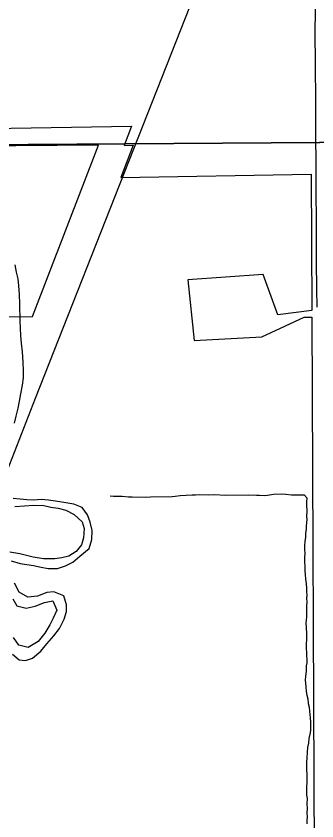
# Model space of a CAD drawing. Extents: x 1985906 to 2360102, y 891258 to 1222054.
# Drawn here: x 2120149 to 2122483, y 1004211 to 1010455 of the extents above; entities that cross this region are included whole.
import ezdxf

# ---------------------------------------------------------------- set-up
doc = ezdxf.new("R2010")
doc.units = 0
for name, color, linetype in [('GM_X_Corporation', 7, 'Continuous'), ('GM_X_County_Road', 7, 'Continuous'), ('GM_X_Major_River', 7, 'Continuous'), ('GM_X_Minor_River', 7, 'Continuous'), ('GM_X_Rail_Line', 7, 'Continuous'), ('GM_X_Section', 7, 'Continuous')]:
    doc.layers.add(name, color=color, linetype=linetype)

msp = doc.modelspace()

# ---------------------------------------------------------------- linework, layer by layer
at = {"layer": 'GM_X_Corporation'}
for points in [[(2120053.1, 1010747.8), (2119952.1, 1009583.4), (2121044.2, 1009602.2), (2120986.4, 1009451.9), (2121057.4, 1009453.1), (2120961.1, 1009202.4), (2122439.6, 1009227.8), (2122444.2, 1008170.6), (2122179, 1008137.9), (2122065.2, 1008450.9), (2121480.4, 1008410.2), (2121529.9, 1007938.6), (2122055.3, 1007966.1), (2122384.4, 1008119.4), (2122444.4, 1008120.5), (2122462.9, 1003945.8)], [(2120072.3, 1008122.2), (2120276.5, 1008125.7), (2120788.2, 1009453.1), (2119823, 1009446.2)]]:
    msp.add_lwpolyline(points, dxfattribs=at)
at = {"layer": 'GM_X_County_Road'}
for points in [[(2122477.8, 1009258.6), (2122475.3, 1009577.6), (2122474.6, 1009757.6), (2122471.8, 1010117.4), (2122470.7, 1010297.5), (2122471.5, 1010526.5), (2122470.8, 1010673.6), (2122470.1, 1010788.2), (2122472, 1010886.3), (2122472.7, 1011180.7), (2122469.3, 1011475.1), (2122470, 1011736.9), (2122469.7, 1011933.1), (2122469, 1012104.6)], [(2122484.5, 1008196.2), (2122483, 1008336.5), (2122481, 1008551.2), (2122479.5, 1008847.7), (2122478.7, 1009111.9), (2122477.8, 1009258.6)]]:
    msp.add_lwpolyline(points, dxfattribs=at)
at = {"layer": 'GM_X_Major_River'}
for points in [[(2120184.8, 1007975.2), (2120182.4, 1008037.3), (2120180.1, 1008087.3), (2120179.1, 1008223.5), (2120176.6, 1008295.6), (2120170.1, 1008363.6), (2120163.8, 1008415.6), (2120153.4, 1008469.6), (2120143, 1008525.6)], [(2120137.5, 1007296.1), (2120149.1, 1007352.2), (2120164.7, 1007412.4), (2120174.3, 1007468.5), (2120185.9, 1007524.7), (2120199.5, 1007590.9), (2120207.1, 1007649), (2120206.7, 1007703.1), (2120204.2, 1007771.1), (2120199.7, 1007849.2), (2120191.2, 1007917.2), (2120184.8, 1007975.2)]]:
    msp.add_lwpolyline(points, dxfattribs=at)
at = {"layer": 'GM_X_Minor_River'}
for points in [[(2120110.9, 1006228.6), (2120181, 1006207.1), (2120283.1, 1006191.8), (2120343.2, 1006180.3), (2120397.3, 1006168.7), (2120469.3, 1006169.2), (2120533.1, 1006189.7), (2120588.9, 1006218.2), (2120644.6, 1006264.6), (2120716.1, 1006325.2), (2120737.7, 1006393.5), (2120739.2, 1006463.6), (2120724.7, 1006529.6), (2120704.3, 1006585.5), (2120662, 1006643.2), (2120597.8, 1006668.8), (2120519.7, 1006682.2), (2120455.7, 1006691.7), (2120401.6, 1006699.3), (2120343.6, 1006704.9), (2120285.6, 1006700.5), (2120231.6, 1006702.1), (2120179.6, 1006707.7), (2120125.6, 1006713.3)], [(2120879.2, 1006734), (2120905.4, 1006730.3), (2120971.6, 1006731.2), (2121021.9, 1006725.9), (2121050, 1006724.3), (2121154.5, 1006723.7), (2121192.6, 1006726.2), (2121359.2, 1006728.4), (2121383.3, 1006730.7), (2121421.4, 1006735.2), (2121515.7, 1006740.5), (2121541.8, 1006740.8), (2121571.9, 1006743.2), (2121640.2, 1006742.1), (2121692.4, 1006742.8), (2121770.8, 1006737.9), (2121955.5, 1006740.3), (2122013.8, 1006737.1), (2122037.9, 1006737.4), (2122076.1, 1006735.9), (2122100.1, 1006738.2), (2122146.2, 1006744.9), (2122208.4, 1006747.7), (2122242.6, 1006746.2), (2122284.9, 1006740.7), (2122383.2, 1006742), (2122405.6, 1006718.2), (2122402, 1006686.1), (2122402.4, 1006660), (2122405, 1006615.9), (2122403.5, 1006573.8), (2122403.8, 1006549.7), (2122402.1, 1006525.6), (2122400.5, 1006495.5), (2122398.8, 1006471.4), (2122395.1, 1006443.3), (2122393.5, 1006413.2), (2122390, 1006379.1), (2122386.3, 1006348.9), (2122386.8, 1006314.8), (2122389.1, 1006288.8), (2122387.6, 1006254.7), (2122388.9, 1006152.4), (2122391.3, 1006122.4), (2122393.8, 1006086.3), (2122400.2, 1006052.3), (2122402.7, 1006014.2), (2122403.1, 1005988.1), (2122405.4, 1005962.1), (2122403.7, 1005938), (2122404.1, 1005907.9), (2122402.5, 1005879.8), (2122403.6, 1005793.6), (2122399.9, 1005767.5), (2122398.2, 1005741.4), (2122398.6, 1005713.3), (2122401.3, 1005659.2), (2122401.8, 1005623.1), (2122400.4, 1005576.9), (2122400.8, 1005544.9), (2122403.1, 1005520.8), (2122403.5, 1005492.8), (2122405.8, 1005464.7), (2122406.2, 1005438.6), (2122400.5, 1005414.5), (2122399, 1005372.3), (2122395.5, 1005334.2), (2122391.9, 1005304.1), (2122394.2, 1005280), (2122396.6, 1005252), (2122401, 1005215.9), (2122405.5, 1005185.9), (2122411.8, 1005157.9), (2122416.3, 1005121.9), (2122422.7, 1005093.9), (2122425.1, 1005061.8), (2122429.5, 1005035.8), (2122429.8, 1005009.7), (2122432.3, 1004977.7), (2122433.1, 1004913.5), (2122427.5, 1004883.3), (2122421.8, 1004851.2), (2122418.3, 1004815), (2122410.7, 1004780.8), (2122407.2, 1004744.7), (2122403.8, 1004698.5), (2122402.1, 1004670.4), (2122402.9, 1004610.3), (2122405.4, 1004572.2), (2122405.7, 1004548.1), (2122404.2, 1004506), (2122402.6, 1004477.9), (2122403.5, 1004411.7), (2122407.8, 1004383.7), (2122406.3, 1004343.6), (2122406.8, 1004307.4), (2122405.3, 1004273.3), (2122407.6, 1004243.3), (2122404, 1004215.2), (2122404.4, 1004187.1)], [(2120140, 1006649.3), (2120213.9, 1006655.9), (2120283.9, 1006660.4), (2120363.9, 1006659), (2120418, 1006645.4), (2120476, 1006637.8), (2120536.1, 1006622.3), (2120600.3, 1006588.7), (2120660.7, 1006531.1), (2120677.1, 1006479.1), (2120671.6, 1006407), (2120656, 1006352.8), (2120616.3, 1006302.5), (2120558.6, 1006264), (2120504.7, 1006251.6), (2120448.8, 1006243.1), (2120362.7, 1006244.5), (2120280.7, 1006257.9), (2120230.6, 1006269.5), (2120178.5, 1006283.2), (2120100.4, 1006296.6)], [(2120121.9, 1005503.8), (2120172.2, 1005460.1), (2120222.2, 1005454.5), (2120276.1, 1005474.9), (2120341.7, 1005527.5), (2120387.3, 1005585.9), (2120440.9, 1005646.4), (2120486.5, 1005702.8), (2120522, 1005777.1), (2120539.6, 1005835.3), (2120539.2, 1005887.4), (2120518.7, 1005957.3), (2120442.5, 1005988.8), (2120386.5, 1005984.4), (2120314.8, 1005953.8), (2120240.8, 1005947.2), (2120172.6, 1005986.8), (2120136.1, 1006056.6)], [(2120122.9, 1005934.3), (2120155.3, 1005880.5), (2120227.4, 1005861), (2120297.3, 1005877.6), (2120369.1, 1005906.1), (2120433, 1005918.6), (2120465.5, 1005844.8), (2120437.9, 1005784.5), (2120410.3, 1005732.2), (2120372.7, 1005667.9), (2120319.2, 1005603.4), (2120243.5, 1005556.8), (2120171.4, 1005574.2), (2120129, 1005634)]]:
    msp.add_lwpolyline(points, dxfattribs=at)
at = {"layer": 'GM_X_Rail_Line'}
msp.add_lwpolyline([(2107918.1, 987312.2), (2109027.9, 988781.7), (2115283.8, 997068.6), (2115370.8, 997187.7), (2115464.4, 997326.6), (2115566.7, 997483.2), (2115705.7, 997719.2), (2115857.7, 997978.8), (2116209.4, 998579), (2117111.6, 1000121.6), (2117725.7, 1001170), (2117921.6, 1001517.2), (2118014.1, 1001702.3), (2118112.4, 1001931.1), (2118994.8, 1004188.6), (2119493.5, 1005469.5), (2119807.1, 1006232.8), (2120298.3, 1007490.8), (2121825.6, 1011363.7)], dxfattribs=at)
at = {"layer": 'GM_X_Section'}
for points in [[(2119789.7, 1014747.1), (2125116.8, 1014766.3), (2125143.7, 1009493.4), (2119862.8, 1009456.5)], [(2125143.7, 1009493.4), (2125179.1, 1004140.5), (2119854.2, 1004093.4), (2119862.8, 1009456.5)]]:
    msp.add_lwpolyline(points, close=True, dxfattribs=at)

doc.saveas('drawing.dxf')
